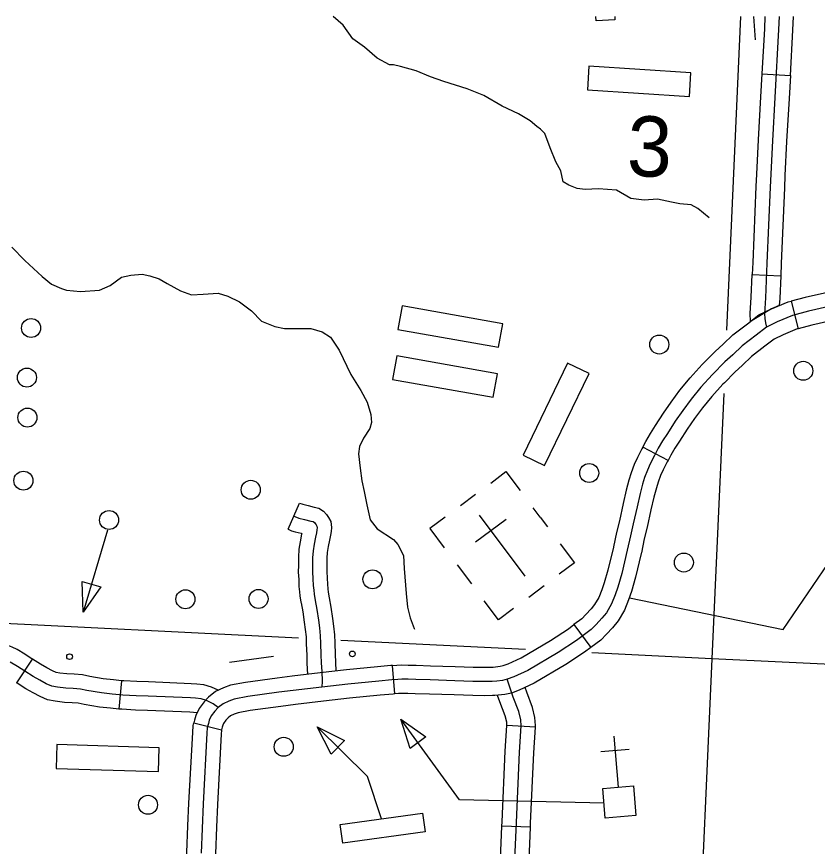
# Model space of a CAD drawing. Extents: x 653372 to 905732, y 627442 to 787275.
# Drawn here: x 702988 to 707200, y 782910 to 787275 of the extents above; entities that cross this region are included whole.
import ezdxf

# ---------------------------------------------------------------- set-up
doc = ezdxf.new("R2010")
doc.units = 0
for name, color, linetype in [('31', 7, 'Continuous'), ('32', 7, 'Continuous'), ('35', 7, 'Continuous'), ('45', 7, 'Continuous'), ('5', 7, 'Continuous'), ('56', 7, 'Continuous'), ('57', 7, 'Continuous'), ('7', 7, 'Continuous')]:
    doc.layers.add(name, color=color, linetype=linetype)

msp = doc.modelspace()

# ---------------------------------------------------------------- linework, layer by layer
at = {"layer": '31'}
for p, q in [((706908, 786973.9), (706908, 786973.9)), ((706908, 786973.9), (707057.8, 786965.7)), ((706856.9, 785918.4), (707006.8, 785911.8)), ((707062.1, 785778.8), (707099.1, 785633.4)), ((706414.2, 784940.5), (706281.5, 785010.5)), ((706281.5, 785010.5), (706281.5, 785010.5)), ((705919.5, 784076.7), (706008.6, 783956)), ((704976.6, 783712.3), (704965.7, 783862)), ((705494.3, 783853.9), (705494.3, 783853.9)), ((703920.5, 783560.5), (704066, 783524.3)), ((704066, 783524.3), (704066, 783524.3))]:
    msp.add_line(p, q, dxfattribs=at)
for points in [[(706924.3, 787274.7), (706921.1, 787211), (706908, 786973.9)], [(706999.4, 787274.7), (706996, 787207), (706976.2, 786849), (706963, 786622.1), (706951.1, 786378), (706934.7, 785978.7), (706926.6, 785795.1), (706922.1, 785711.7), (706922.7, 785686.6), (706927.1, 785663.4), (706932.3, 785642)], [(707057.8, 786965.7), (707070.9, 787203.1), (707074.5, 787274.7)], [(706908, 786973.9), (706901.3, 786853.3), (706888.1, 786626.1), (706879.4, 786446.2)], [(707057.8, 786965.7), (707051.1, 786844.8), (707037.9, 786618.1), (707029.2, 786438.9)], [(706879.4, 786446.2), (706876.2, 786381.4), (706859.7, 785981.9), (706856.9, 785918.4)], [(707029.2, 786438.9), (707026.1, 786374.6), (707009.6, 785975.5), (707006.8, 785911.8)], [(706999.6, 785755.5), (706958.2, 785738.2), (706848, 785671.4), (706847.1, 785712.9), (706851.7, 785798.8), (706856.9, 785918.4)], [(707006.8, 785911.8), (707001.5, 785791.5), (706999.6, 785755.5)], [(707579.4, 785896.8), (707541.5, 785888.5), (707408.3, 785859), (707236.7, 785820.6), (707136.3, 785797.7), (707062.1, 785778.8)], [(707253.3, 785747.4), (707153.9, 785724.8), (707069.3, 785703.2), (706989.1, 785669.9), (706932.3, 785642), (706878.2, 785600.1), (706803.4, 785543.3), (706755.4, 785496.5), (706713.9, 785459.8), (706648.2, 785392.6), (706587.1, 785325.3), (706536.2, 785263.1), (706491.7, 785203.8), (706452.7, 785146.6), (706411.2, 785082.6), (706385.4, 785043.6), (706363.2, 785004.6), (706343.4, 784967.1), (706321.1, 784923.4), (706306.1, 784889.7), (706291, 784850.5), (706280.6, 784815.8), (706267.4, 784765.7), (706251.4, 784697), (706231.6, 784606.6), (706216.5, 784544.1), (706200.2, 784467.6), (706170.9, 784344.9), (706150.1, 784274), (706136.5, 784234), (706117.1, 784185.6), (706090.1, 784139.7), (706065.9, 784110.1), (706036.2, 784078.4), (706010.8, 784050.9), (705933, 783993.3), (705836.7, 783930.5), (705676.1, 783835), (705602.9, 783802.2), (705569, 783789.2), (705543.2, 783783.8), (705514.4, 783780), (705488.7, 783778.4), (705449.8, 783778.1), (705388.4, 783778.3), (705292.2, 783782), (705162.5, 783785.9), (705087.2, 783788.2), (705046.8, 783789.4), (705013.4, 783789.6), (704992.4, 783788.7), (704962.1, 783786.5), (704893.5, 783780), (704730.6, 783763.9)], [(706603.3, 785454), (706662.2, 785514.2), (706704.4, 785551.5), (706754.4, 785600.2), (706832.5, 785659.6), (706892.4, 785706), (706958.2, 785738.2), (707045.6, 785774.6), (707062.1, 785778.8)], [(707611.3, 785750.2), (707573.7, 785742), (707440.9, 785712.6), (707269.8, 785674.3), (707171.5, 785651.9), (707099.1, 785633.4)], [(707099.1, 785633.4), (707093.1, 785631.9), (707020, 785601.5), (706972.2, 785578.1), (706923.8, 785540.6), (706852.5, 785486.4), (706806.4, 785441.6), (706765.6, 785405.5), (706710.5, 785349.2)], [(706281.5, 785010.5), (706297.4, 785040.6), (706321.4, 785082.8), (706348.4, 785123.7), (706390.3, 785188.2), (706430.7, 785247.5), (706477.2, 785309.3), (706530.2, 785374.2), (706593.5, 785444.1), (706603.3, 785454)], [(706710.5, 785349.2), (706702.8, 785341.2), (706643.9, 785276.3), (706595.3, 785216.8), (706552.7, 785160.1), (706515.1, 785105.1), (706473.9, 785041.5), (706449.3, 785004.3), (706429, 784968.5), (706414.2, 784940.5)], [(706281.5, 785010.5), (706276.9, 785001.6), (706253.4, 784955.8), (706236.8, 784918.5), (706220, 784874.8), (706208.4, 784836.1), (706194.6, 784783.8), (706178.2, 784713.6), (706158.5, 784623.5), (706143.3, 784560.7), (706127.5, 784486.2)], [(706414.2, 784940.5), (706410, 784932.5), (706388.8, 784891.1), (706375.4, 784860.9), (706362, 784826.2), (706352.8, 784795.6), (706340.2, 784747.6), (706324.5, 784680.4), (706304.7, 784589.8), (706289.6, 784527.5), (706274.2, 784455)], [(706127.5, 784486.2), (706127, 784484.1), (706098.4, 784364.1), (706078.6, 784296.6), (706066.1, 784260), (706049.6, 784218.7), (706028.4, 784182.8), (706009.4, 784159.6), (705981.3, 784129.4), (705960.5, 784107), (705919.5, 784076.7)], [(706274.2, 784455), (706273.4, 784451), (706243.4, 784325.6), (706221.6, 784251.3), (706206.8, 784207.9), (706184.7, 784152.4), (706151.8, 784096.7), (706122.4, 784060.7), (706091.2, 784027.3), (706061.1, 783994.8), (706008.6, 783956)], [(705494.3, 783853.9), (705507.2, 783854.7), (705530.6, 783857.8), (705547.7, 783861.4), (705574.1, 783871.5), (705641.5, 783901.7), (705797, 783994.1), (705890.1, 784055), (705919.5, 784076.7)], [(706008.6, 783956), (705975.8, 783931.7), (705876.4, 783866.8), (705710.7, 783768.3), (705631.6, 783732.9), (705590.4, 783717.1), (705555.9, 783709.8), (705521.5, 783705.3), (705503.4, 783704.2)], [(704965.7, 783862), (704955.8, 783861.2), (704886.3, 783854.7), (704722.8, 783838.5), (704585.1, 783823.3), (704437.2, 783805.4)], [(704965.7, 783862), (704988.1, 783863.6), (705012, 783864.6), (705048.2, 783864.4), (705089.5, 783863.1), (705164.8, 783860.9), (705294.7, 783857), (705390, 783853.3), (705449.6, 783853.1), (705486, 783853.4), (705494.3, 783853.9)], [(704437.2, 783805.4), (704357.9, 783795.9), (704191.4, 783772.7), (704113.6, 783757.6), (704076.1, 783744.6), (704034.5, 783725.4), (703997.3, 783696), (703973.8, 783670), (703947.5, 783636.1), (703930.3, 783599.7), (703924, 783574.8), (703920.5, 783560.5)], [(704730.6, 783763.9), (704593.7, 783748.8), (704367.6, 783721.5), (704203.7, 783698.7), (704133.1, 783685), (704104.1, 783675), (704074.1, 783661.1), (704048.7, 783641.1), (704031.3, 783621.8), (704011.8, 783596.7), (704001.2, 783574.2), (703996.8, 783556.6), (703991.1, 783534), (703989.3, 783505.3), (703969.3, 783134.7), (703958.5, 782874.9)], [(704976.6, 783712.3), (704968.3, 783711.8), (704900.7, 783705.4), (704738.4, 783689.3), (704602.3, 783674.3), (704455.2, 783656.5)], [(705503.4, 783704.2), (705491.3, 783703.5), (705450, 783703.1), (705386.8, 783703.4), (705289.6, 783707.1), (705160.3, 783711), (705085, 783713.2), (705045.5, 783714.4), (705014.8, 783714.6), (704996.8, 783713.8), (704976.6, 783712.3)], [(704455.2, 783656.5), (704377.2, 783647.1), (704216, 783624.7), (704152.6, 783612.4), (704132.2, 783605.3), (704113.6, 783596.7), (704100.2, 783586.1), (704088.9, 783573.6), (704076.1, 783557.2), (704072.2, 783548.8), (704069.5, 783538.3), (704066, 783524.3)], [(703889.4, 783018.5), (703894.3, 783138.3), (703914.4, 783509.8), (703916.7, 783545.5), (703920.5, 783560.5)], [(704066, 783524.3), (704065.5, 783522.4), (704064.2, 783500.9), (704044.2, 783131.1), (704039.2, 783012.3)], [(703864.8, 782491.7), (703865.4, 782505.1), (703866.8, 782536.9), (703883.6, 782878.3), (703889.4, 783018.5)], [(704039.2, 783012.3), (704033.4, 782871.5), (704016.6, 782530.1), (704015.3, 782498.2), (704014.6, 782484.2)]]:
    msp.add_lwpolyline(points, dxfattribs=at)
at = {"layer": '32'}
for p, q in [((703070.3, 783896), (702988, 783770.6)), ((703539.8, 783782.1), (703526, 783632.8)), ((705717, 783536.7), (705567.3, 783546.5)), ((705690.8, 783011), (705540.9, 783017.5))]:
    msp.add_line(p, q, dxfattribs=at)
for points in [[(703070.3, 783896), (703032.2, 783921), (702990.7, 783945.5), (702964.6, 783958.8), (702938.1, 783969.7), (702917.2, 783977.1), (702886.1, 783983.1), (702861.6, 783985.1), (702831.3, 783985.1), (702784.9, 783986.5), (702759.8, 783989.2), (702750.3, 783991.8), (702744.1, 783994.4), (702739.3, 783997.4), (702732.7, 784003.3), (702728.2, 784008.2), (702723.9, 784015.7), (702710.6, 784044.9), (702696.7, 784072.5), (702681.9, 784100.6), (702673.2, 784111.1)], [(704048.7, 783641.1), (704022.1, 783660.9), (703986.2, 783677.9), (703958, 783685.9), (703929.8, 783689.4), (703902.3, 783691.1), (703679.9, 783700.4), (703617.3, 783702.3), (703546.5, 783706.2), (703489.9, 783711.5), (703434.1, 783717.6), (703358.2, 783729.6), (703323.9, 783737.7), (703285.8, 783740.7), (703246.8, 783742.7), (703202.6, 783747.6), (703173.5, 783753.8), (703143.7, 783766.2), (703110.6, 783784.1), (703075.7, 783803.8), (703030.8, 783832.2), (702992.5, 783857.3), (702954.6, 783879.7)], [(703539.8, 783782.1), (703497.4, 783786.1), (703444.1, 783791.9), (703372.7, 783803.2), (703335.4, 783812.1), (703290.6, 783815.5), (703252.9, 783817.5), (703214.6, 783821.7), (703196, 783825.7), (703176, 783834), (703146.8, 783849.8), (703114.2, 783868.1), (703071.5, 783895.2), (703070.3, 783896)], [(705554.8, 781653.5), (705570.3, 782009), (705580.1, 782225.8), (705590.1, 782416.7), (705600.5, 782637.5), (705608.3, 782841), (705616.8, 783036.2), (705633.4, 783406.7), (705642.4, 783545.4), (705640, 783575.7), (705628.9, 783619.3), (705600.5, 783695.7), (705578.6, 783757.9), (705569, 783789.2)], [(703526, 783632.8), (703482.3, 783636.8), (703424.2, 783643.2), (703343.7, 783656), (703312.3, 783663.4), (703281, 783665.8), (703240.7, 783667.9), (703190.7, 783673.5), (703151.1, 783681.9), (703111.4, 783698.4), (703074.4, 783718.4), (703037.1, 783739.4), (702990.2, 783769.1), (702988, 783770.6)], [(704047.9, 783731.6), (704012.7, 783748.4), (703972.9, 783759.6), (703936.7, 783764.1), (703906.2, 783766), (703682.6, 783775.4), (703620.5, 783777.2), (703552, 783781), (703539.8, 783782.1)], [(705717, 783536.7), (705717.6, 783545.9), (705714.3, 783588), (705700.6, 783641.7), (705671, 783721.2), (705662.1, 783746.6)], [(705567.2, 783545), (705565.8, 783563.5), (705557.3, 783596.8), (705529.9, 783670.2), (705517.8, 783704.8)], [(703937, 783613.8), (703898.4, 783616.2), (703677.2, 783625.5), (703614.1, 783627.4), (703541, 783631.4), (703526, 783632.8)], [(705540.9, 783017.5), (705541.9, 783039.5), (705558.5, 783410.8), (705567.3, 783546.5)], [(705690.8, 783011), (705691.8, 783032.9), (705708.2, 783402.6), (705717, 783536.7)], [(705518.5, 782490.3), (705525.6, 782640.7), (705533.3, 782844), (705540.9, 783017.5)], [(705668.3, 782483.2), (705675.5, 782634.3), (705683.2, 782837.9), (705690.8, 783011)]]:
    msp.add_lwpolyline(points, dxfattribs=at)
at = {"layer": '35'}
for points in [[(706630.1, 786216), (706570.6, 786264.9), (706535.2, 786284), (706477.1, 786289.9), (706431.7, 786299.5), (706359.3, 786313.8), (706288.8, 786309.8), (706218.8, 786318.1), (706143.6, 786361.7), (706048.7, 786368.7), (705978.2, 786364.6), (705937, 786370), (705892.5, 786387.8), (705862.5, 786405.4), (705849.9, 786463.8), (705823.6, 786511.7), (705794.6, 786585.2), (705765.8, 786660.6), (705743.7, 786681.9), (705724.2, 786697.1), (705689.1, 786725.9), (705627.8, 786763.6), (705541.7, 786803.6), (705445.3, 786860.6), (705358.5, 786894.8), (705234.9, 786933.8), (705165, 786958.1), (705090.4, 786990.2), (705007.1, 787012.3), (704970.2, 787021.6), (704948.5, 787020.7), (704884.4, 787055.3), (704817.8, 787113.1), (704755.8, 787157.7), (704705.6, 787230.3), (704653.1, 787274.7)], [(702962.5, 786062.6), (703031.1, 785992.6), (703122.1, 785908), (703172.2, 785867.7), (703224.2, 785845.4), (703250.2, 785836.3), (703324.8, 785828.5), (703424.8, 785835.2), (703481, 785859.8), (703540.5, 785903.8), (703588, 785914.9), (703647.7, 785920), (703689.1, 785911.8), (703738.5, 785895.1)], [(703738.5, 785895.1), (703779.3, 785871.7), (703850.2, 785832.1), (703907.8, 785811), (703969.4, 785814.7), (704048.6, 785820.6), (704099.4, 785805.2), (704160.8, 785774.3), (704223.2, 785726.6), (704275.6, 785672.4), (704345.4, 785644), (704396.4, 785634.1), (704535, 785634.1), (704595.4, 785617), (704638.9, 785588.8), (704684, 785519.5), (704745.3, 785392.9), (704798.2, 785308.2), (704832.4, 785246.1), (704850.7, 785181.2), (704854.1, 785140.1), (704846.3, 785108.5), (704812.9, 785058.2), (704790.7, 785013.1), (704786.8, 784974.4), (704795.6, 784899.4), (704804.2, 784833.2), (704816.4, 784777.4), (704829.5, 784706.3), (704847.9, 784628.1), (704884.5, 784581.5), (704969.8, 784524.8)], [(704969.8, 784524.8), (704993.6, 784499), (705023.7, 784439.9), (705025.8, 784371.9), (705037.1, 784239.8), (705044.6, 784167.9), (705058.2, 784112), (705078.7, 784056), (705080.1, 784053)]]:
    msp.add_lwpolyline(points, dxfattribs=at)
at = {"layer": '45'}
msp.add_line((704416.9, 784578.4), (704476, 784716.3), dxfattribs=at)
for points in [[(704476, 784716.3), (704487.4, 784711.4), (704492.9, 784709.6), (704521, 784703), (704553.9, 784694.5), (704577.4, 784689.1), (704601.5, 784673), (704618.4, 784656.5), (704628.7, 784639.5), (704640.2, 784618.9), (704644.3, 784587.3), (704642, 784566.5), (704639.8, 784547.8), (704634, 784521.7), (704627.2, 784487), (704622.3, 784455.9), (704619.9, 784425.6), (704620.1, 784388.6), (704619.5, 784356), (704621.4, 784321.9), (704622.9, 784288.8), (704625.5, 784265.5), (704627.4, 784246.8), (704631.8, 784218.5)], [(704446.5, 784647.4), (704460.9, 784641.2), (704472.7, 784637.3), (704503.1, 784630.2), (704536.1, 784621.7), (704547.1, 784619.1), (704554.1, 784614.5), (704559.2, 784609.4), (704563.9, 784601.7), (704567.7, 784595), (704568.8, 784586.5), (704567.5, 784575), (704565.8, 784560.4), (704560.6, 784537.1), (704553.3, 784500), (704547.8, 784464.7), (704544.9, 784428.4), (704545.1, 784389.1), (704544.5, 784354.6), (704546.5, 784318.1), (704548.1, 784283), (704550.9, 784257.6), (704552.9, 784237.2), (704558.2, 784204.2), (704566.9, 784156.9), (704575.4, 784099.7), (704580.5, 784060.1), (704585.4, 784017.8), (704586.9, 783979.1), (704589, 783917.4), (704589.6, 783876.3), (704592.6, 783829.6), (704594.7, 783780.3), (704593.7, 783748.8)], [(704416.9, 784578.4), (704434.4, 784570.9), (704452.5, 784565), (704485.1, 784557.4), (704488.1, 784556.6), (704487.2, 784552.4), (704479.4, 784513), (704473.3, 784473.4), (704469.9, 784431.2), (704470.1, 784389.6), (704469.5, 784353.1), (704471.6, 784314.3), (704473.3, 784277.2), (704476.3, 784249.8), (704478.5, 784227.6), (704483.7, 784195.1)], [(704483.7, 784195.1), (704484.2, 784191.5), (704493, 784144.5), (704501.1, 784089.5), (704506, 784051), (704510.6, 784012), (704511.9, 783976.4), (704514, 783915.6), (704514.6, 783873.3), (704518.4, 783815.2)], [(704631.8, 784218.5), (704632.1, 784216.9), (704640.9, 784169.2), (704649.7, 784109.9), (704654.9, 784069.1), (704660.2, 784023.6), (704661.8, 783981.9), (704664, 783919.2), (704664.5, 783879.2), (704667.6, 783832.4)]]:
    msp.add_lwpolyline(points, dxfattribs=at)
at = {"layer": '5'}
for points in [[(706795.6, 787274.7), (706721.9, 785626.2)], [(706707, 785291.9), (706644.7, 783896.2)], [(704470, 784005.3), (702710.5, 784093.7)], [(705665.5, 783945.3), (704693.2, 783994.1)], [(706644.7, 783896.2), (706014.1, 783927.8)], [(706644.7, 783896.2), (706493.9, 780516.1)], [(710601.4, 783709.3), (706644.7, 783896.2)]]:
    msp.add_lwpolyline(points, dxfattribs=at)
at = {"layer": '56'}
for p, q in [((703338, 784143), (703332.7, 784304.2)), ((703332.7, 784304.2), (703430.5, 784275.1)), ((703430.5, 784275.1), (703338, 784143)), ((704642, 783395.5), (704568.6, 783539.1)), ((704568.6, 783539.1), (704713.5, 783468.2)), ((704713.5, 783468.2), (704642, 783395.5))]:
    msp.add_line(p, q, dxfattribs=at)
for points in [[(706134.3, 787274.7), (706135.3, 787258.2), (706035.5, 787252), (706034.1, 787274.7)], [(706864.3, 787274.7), (706871.9, 787153)], [(703466, 784574.1), (703338, 784143)], [(704107.9, 783879.3), (704339.6, 783911.3)], [(704906.9, 783055.8), (704833.4, 783278.9), (704568.6, 783539.1)]]:
    msp.add_lwpolyline(points, dxfattribs=at)
msp.add_lwpolyline([(704703.9, 782926.8), (704690.2, 783025.8), (705123.6, 783085.7), (705137.2, 782986.6)], close=True, dxfattribs=at)
for centre, radius in [((703064.1, 785636.9), 50), ((706368.3, 785550.1), 50), ((707125.5, 785411.7), 50), ((703042.3, 785376.2), 50), ((703044.9, 785165.7), 50), ((705999.7, 784874.3), 50), ((703023.8, 784834.1), 50), ((704219.4, 784786.1), 50), ((703474.2, 784627.1), 50), ((706497.5, 784403.5), 50), ((704859.9, 784315.1), 50), ((703875.8, 784210.3), 50), ((704260.7, 784212.1), 50), ((703266.6, 783908.3), 15), ((704392.8, 783434.3), 50), ((703679.2, 783129.3), 50)]:
    msp.add_circle(centre, radius, dxfattribs=at)
at = {"layer": '57'}
for p, q in [((705998.6, 787013.4), (705990.5, 786888.7)), ((706534.9, 786978.7), (705998.6, 787013.4)), ((706526.9, 786853.9), (706534.9, 786978.7)), ((705990.5, 786888.7), (706526.9, 786853.9)), ((705015.5, 785752.7), (704993.8, 785629.6)), ((705544.8, 785659), (705015.5, 785752.7)), ((705523, 785535.9), (705544.8, 785659)), ((704993.8, 785629.6), (705523, 785535.9)), ((704987.7, 785489.8), (704965.9, 785366.7)), ((705517, 785396.1), (704987.7, 785489.8)), ((705886.4, 785451.5), (705652.1, 784967.7)), ((705998.9, 785397), (705886.4, 785451.5)), ((704965.9, 785366.7), (705495.2, 785273.1)), ((705495.2, 785273.1), (705517, 785396.1)), ((705764.6, 784913.2), (705998.9, 785397)), ((705652.1, 784967.7), (705764.6, 784913.2)), ((705402.1, 784762), (705322.1, 784702)), ((705741.7, 784641.8), (705704.7, 784691.1)), ((705401.7, 784511.7), (705562.4, 784632.3)), ((705421.7, 784651.7), (705661.8, 784331.8)), ((705741.7, 784641.8), (705779.7, 784591.1)), ((705541.7, 784491.7), (705541.7, 784491.7)), ((705541.7, 784491.7), (705541.7, 784491.7)), ((705304.8, 784390.9), (705379.8, 784291)), ((705682.3, 784222.1), (705762.2, 784282.2)), ((705057.8, 783426.2), (705009, 783579.9)), ((705009, 783579.9), (705140.3, 783486.2)), ((705140.3, 783486.2), (705057.8, 783426.2)), ((706129.5, 783490.1), (706152.2, 783221.8)), ((703200, 783445.6), (703196.3, 783320.7)), ((703737.3, 783429.5), (703200, 783445.6)), ((703733.5, 783304.6), (703737.3, 783429.5)), ((706061.1, 783409), (706210.6, 783421.7)), ((703196.3, 783320.7), (703733.5, 783304.6))]:
    msp.add_line(p, q, dxfattribs=at)
for points in [[(705481.6, 784821.7), (705561.6, 784881.7), (705636.6, 784781.8)], [(705241.7, 784641.6), (705161.7, 784581.6), (705236.7, 784481.6)], [(705846.7, 784501.9), (705921.8, 784401.9), (705841.8, 784341.9)], [(705601.9, 784161.8), (705521.9, 784101.7), (705446.8, 784201.7)], [(706077.9, 783137.2), (705318.2, 783154.9), (705009, 783579.9)]]:
    msp.add_lwpolyline(points, dxfattribs=at)
msp.add_lwpolyline([(706084.4, 783059.5), (706071.3, 783215), (706232.6, 783228.6), (706245.7, 783073.1)], close=True, dxfattribs=at)
msp.add_circle((704753.9, 783922.9), 15, dxfattribs=at)
at = {"layer": '7'}
msp.add_lwpolyline([(706211.8, 784217.8), (707020.7, 784050.4), (707494, 784745.3), (709410.1, 784692.9), (710643.7, 783837), (710639.3, 783707.5)], dxfattribs=at)

# ---------------------------------------------------------------- texts
at = {"layer": '57'}
msp.add_text('3', height=316.8, rotation=358.28, dxfattribs=at).set_placement((706195.4, 786436.9))

doc.saveas('drawing.dxf')
